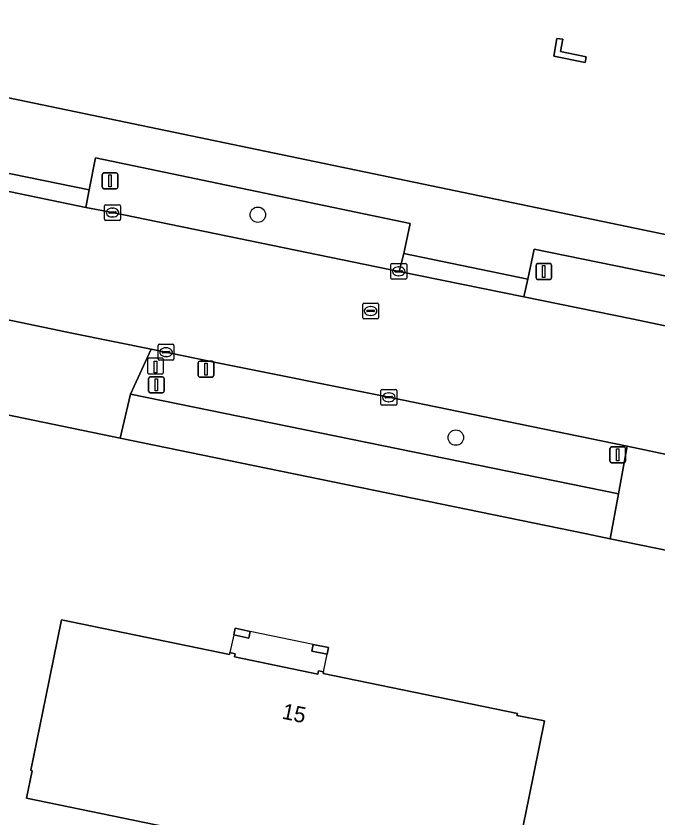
# Model space of a CAD drawing. Extents: x 157692 to 159674, y 381452 to 383291.
# Drawn here: x 158364.4 to 158405.2, y 382485.6 to 382536.5 of the extents above; entities that cross this region are included whole.
import ezdxf

# ---------------------------------------------------------------- set-up
doc = ezdxf.new("R2010")
doc.units = 0
for name, color, linetype in [('IMGEO_Berm_groen', 7, 'Continuous'), ('IMGEO_Boom', 7, 'Continuous'), ('IMGEO_Erf', 7, 'Continuous'), ('IMGEO_Kolk', 7, 'Continuous'), ('IMGEO_Lichtmast', 7, 'Continuous'), ('IMGEO_Paal', 7, 'Continuous'), ('IMGEO_Pand', 7, 'Continuous'), ('IMGEO_Pand_nummerreeks', 7, 'Continuous'), ('IMGEO_Pand_overbouw', 7, 'Continuous'), ('IMGEO_Rijbaan_lokaal_gesloten', 7, 'Continuous'), ('IMGEO_Rioolput', 7, 'Continuous'), ('IMGEO_Verkeersbordpaal', 7, 'Continuous'), ('IMGEO_Voetpad_open', 7, 'Continuous')]:
    doc.layers.add(name, color=color, linetype=linetype)

msp = doc.modelspace()

# ---------------------------------------------------------------- linework, layer by layer
at = {"layer": 'IMGEO_Berm_groen'}
for points in [[(158369.488, 382527.506), (158369.081, 382525.461), (158368.871, 382524.339), (158370.569, 382524.027), (158388.786, 382520.283), (158389.065, 382521.436), (158389.473, 382523.332)], [(158404.512, 382520.235), (158397.343, 382521.703), (158396.948, 382519.807), (158396.686, 382518.681), (158403.558, 382517.279), (158407.689, 382516.417), (158412.665, 382515.4), (158412.913, 382516.552), (158413.282, 382518.467)], [(158377.134, 382514.514), (158373.027, 382515.353), (158371.713, 382512.508), (158402.698, 382506.162), (158403.257, 382509.189), (158388.116, 382512.3)]]:
    msp.add_lwpolyline(points, close=True, dxfattribs=at)
at = {"layer": 'IMGEO_Boom'}
for centre in [(158379.802, 382523.889), (158392.375, 382509.739)]:
    msp.add_circle(centre, 0.489, dxfattribs=at)
at = {"layer": 'IMGEO_Erf'}
for points in [[(158195.722, 382566.191), (158274.782, 382549.891), (158311.051, 382542.412), (158311.095, 382542.581), (158321.419, 382540.176), (158391.337, 382525.614), (158405.273, 382522.711), (158421.57, 382519.396), (158421.623, 382519.691), (158430.232, 382517.917), (158430.22, 382517.771), (158448.226, 382514.066), (158448.261, 382514.179), (158456.419, 382512.52)], [(158458.989, 382487.647), (158450.596, 382489.334), (158438.61, 382491.745), (158439.424, 382495.671), (158432.629, 382497.066), (158418.401, 382499.986), (158418.333, 382500), (158413.381, 382501.016), (158406.934, 382502.34), (158402.173, 382503.317), (158400.677, 382503.624), (158376.192, 382508.649), (158371.058, 382509.707), (158361.312, 382511.716), (158360.284, 382511.928), (158352.753, 382513.48), (158347.768, 382514.508), (158288.641, 382526.697), (158286.766, 382527.066)], [(158373.941, 382485.022), (158365.117, 382486.844), (158365.476, 382488.584), (158365.374, 382488.618), (158366.329, 382493.284), (158367.332, 382498.182), (158378.002, 382495.978), (158378.024, 382496.095), (158378.362, 382496.022), (158378.316, 382495.816), (158383.616, 382494.731), (158383.66, 382494.936), (158383.968, 382494.871), (158383.944, 382494.755), (158396.285, 382492.228), (158396.258, 382492.108), (158398.014, 382491.755), (158397.009, 382486.858), (158379.374, 382401.003)]]:
    msp.add_lwpolyline(points, dxfattribs=at)
for points in [[(158400.65, 382533.911), (158400.599, 382533.552), (158398.59, 382533.958), (158398.798, 382535.087), (158399.167, 382535.031), (158399.017, 382534.257)], [(158378.273, 382497.212), (158378.361, 382497.637), (158379.322, 382497.439), (158379.234, 382497.013)], [(158383.239, 382496.185), (158383.323, 382496.612), (158384.284, 382496.422), (158384.2, 382495.995)]]:
    msp.add_lwpolyline(points, close=True, dxfattribs=at)
at = {"layer": 'IMGEO_Kolk'}
for p, q in [((158370.068, 382523.602), (158370.068, 382524.454)), ((158370.143, 382524.528), (158370.995, 382524.528)), ((158370.556, 382524.308), (158370.581, 382524.308)), ((158371.069, 382524.454), (158371.069, 382523.602)), ((158370.327, 382524.022), (158370.327, 382524.034)), ((158370.765, 382523.985), (158370.367, 382523.985)), ((158370.37, 382524.071), (158370.768, 382524.071)), ((158370.579, 382523.748), (158370.554, 382523.748)), ((158370.811, 382524.034), (158370.811, 382524.022)), ((158370.995, 382523.528), (158370.143, 382523.528)), ((158388.252, 382519.868), (158388.252, 382520.72)), ((158388.327, 382520.794), (158389.179, 382520.794)), ((158389.253, 382520.72), (158389.253, 382519.868)), ((158388.511, 382520.288), (158388.511, 382520.3)), ((158388.949, 382520.251), (158388.551, 382520.251)), ((158388.554, 382520.337), (158388.952, 382520.337)), ((158388.74, 382520.574), (158388.765, 382520.574)), ((158388.995, 382520.3), (158388.995, 382520.288)), ((158389.179, 382519.794), (158388.327, 382519.794)), ((158388.763, 382520.014), (158388.738, 382520.014)), ((158373.468, 382514.737), (158373.468, 382515.589)), ((158373.543, 382515.663), (158374.395, 382515.663)), ((158374.469, 382515.589), (158374.469, 382514.737)), ((158373.727, 382515.157), (158373.727, 382515.169)), ((158374.165, 382515.12), (158373.767, 382515.12)), ((158373.77, 382515.206), (158374.168, 382515.206)), ((158373.956, 382515.443), (158373.981, 382515.443)), ((158374.211, 382515.169), (158374.211, 382515.157)), ((158374.395, 382514.663), (158373.543, 382514.663)), ((158373.979, 382514.883), (158373.954, 382514.883)), ((158387.619, 382511.873), (158387.619, 382512.725)), ((158387.694, 382512.799), (158388.546, 382512.799)), ((158388.107, 382512.579), (158388.132, 382512.579)), ((158388.62, 382512.725), (158388.62, 382511.873)), ((158387.878, 382512.293), (158387.878, 382512.305)), ((158388.316, 382512.256), (158387.918, 382512.256)), ((158387.921, 382512.342), (158388.319, 382512.342)), ((158388.13, 382512.019), (158388.105, 382512.019)), ((158388.362, 382512.305), (158388.362, 382512.293)), ((158388.546, 382511.799), (158387.694, 382511.799))]:
    msp.add_line(p, q, dxfattribs=at)
for points in [[(158370.068, 382523.602), (158370.068, 382524.454)], [(158370.143, 382524.528), (158370.995, 382524.528)], [(158371.069, 382524.454), (158371.069, 382523.602)], [(158370.995, 382523.528), (158370.143, 382523.528)], [(158388.252, 382519.868), (158388.252, 382520.72)], [(158388.327, 382520.794), (158389.179, 382520.794)], [(158389.253, 382520.72), (158389.253, 382519.868)], [(158389.179, 382519.794), (158388.327, 382519.794)], [(158373.468, 382514.737), (158373.468, 382515.589)], [(158373.543, 382515.663), (158374.395, 382515.663)], [(158374.469, 382515.589), (158374.469, 382514.737)], [(158374.395, 382514.663), (158373.543, 382514.663)], [(158387.619, 382511.873), (158387.619, 382512.725)], [(158387.694, 382512.799), (158388.546, 382512.799)], [(158388.62, 382512.725), (158388.62, 382511.873)], [(158388.546, 382511.799), (158387.694, 382511.799)]]:
    msp.add_lwpolyline(points, dxfattribs=at)
for centre, radius, start, end in [((158370.145, 382524.452), 0.0765, 91.552, 178.448), ((158370.145, 382524.452), 0.0765, 91.552, 178.448), ((158370.993, 382524.452), 0.0765, 1.552, 88.448), ((158370.993, 382524.452), 0.0765, 1.552, 88.448), ((158370.367, 382524.031), 0.0403, 85.8775, 175.7526), ((158370.364, 382524.021), 0.0366, 178.938, 274.7102), ((158370.768, 382524.028), 0.043, 264.8664, 352.4533), ((158370.772, 382524.033), 0.0386, 1.7309, 96.639), ((158370.145, 382523.604), 0.0765, 181.552, 268.448), ((158370.145, 382523.604), 0.0765, 181.552, 268.448), ((158370.993, 382523.604), 0.0765, 271.552, 358.448), ((158370.993, 382523.604), 0.0765, 271.552, 358.448), ((158388.329, 382520.718), 0.0765, 91.552, 178.448), ((158388.329, 382520.718), 0.0765, 91.552, 178.448), ((158389.177, 382520.718), 0.0765, 1.552, 88.448), ((158389.177, 382520.718), 0.0765, 1.552, 88.448), ((158388.551, 382520.297), 0.0403, 85.8775, 175.7526), ((158388.548, 382520.287), 0.0366, 178.938, 274.7102), ((158388.952, 382520.294), 0.043, 264.8664, 352.4533), ((158388.956, 382520.299), 0.0386, 1.7309, 96.639), ((158388.329, 382519.87), 0.0765, 181.552, 268.448), ((158388.329, 382519.87), 0.0765, 181.552, 268.448), ((158389.177, 382519.87), 0.0765, 271.552, 358.448), ((158389.177, 382519.87), 0.0765, 271.552, 358.448), ((158373.545, 382515.587), 0.0765, 91.552, 178.448), ((158373.545, 382515.587), 0.0765, 91.552, 178.448), ((158374.393, 382515.587), 0.0765, 1.552, 88.448), ((158374.393, 382515.587), 0.0765, 1.552, 88.448), ((158373.767, 382515.166), 0.0403, 85.8775, 175.7526), ((158373.764, 382515.156), 0.0366, 178.938, 274.7102), ((158374.168, 382515.163), 0.043, 264.8664, 352.4533), ((158374.172, 382515.168), 0.0386, 1.7309, 96.639), ((158373.545, 382514.739), 0.0765, 181.552, 268.448), ((158373.545, 382514.739), 0.0765, 181.552, 268.448), ((158374.393, 382514.739), 0.0765, 271.552, 358.448), ((158374.393, 382514.739), 0.0765, 271.552, 358.448), ((158387.696, 382512.723), 0.0765, 91.552, 178.448), ((158387.696, 382512.723), 0.0765, 91.552, 178.448), ((158388.544, 382512.723), 0.0765, 1.552, 88.448), ((158388.544, 382512.723), 0.0765, 1.552, 88.448), ((158387.918, 382512.302), 0.0403, 85.8775, 175.7526), ((158387.915, 382512.292), 0.0366, 178.938, 274.7102), ((158388.319, 382512.299), 0.043, 264.8664, 352.4533), ((158388.323, 382512.304), 0.0386, 1.7309, 96.639), ((158387.696, 382511.875), 0.0765, 181.552, 268.448), ((158387.696, 382511.875), 0.0765, 181.552, 268.448), ((158388.544, 382511.875), 0.0765, 271.552, 358.448), ((158388.544, 382511.875), 0.0765, 271.552, 358.448)]:
    msp.add_arc(centre, radius, start, end, dxfattribs=at)
for centre, major_axis, ratio, start_param, end_param in [((158370.555, 382524.028), (-0.387, 0.002), 0.722429, 4.712389, 7.853982), ((158370.58, 382524.028), (-0.39, 0.002), 0.717154, 1.570796, 4.712389), ((158388.739, 382520.294), (-0.387, 0.002), 0.722429, 4.712389, 7.853982), ((158388.764, 382520.294), (-0.39, 0.002), 0.717154, 1.570796, 4.712389), ((158373.955, 382515.163), (-0.387, 0.002), 0.722429, 4.712389, 7.853982), ((158373.98, 382515.163), (-0.39, 0.002), 0.717154, 1.570796, 4.712389), ((158388.106, 382512.299), (-0.387, 0.002), 0.722429, 4.712389, 7.853982), ((158388.131, 382512.299), (-0.39, 0.002), 0.717154, 1.570796, 4.712389)]:
    msp.add_ellipse(centre, major_axis=major_axis, ratio=ratio, start_param=start_param, end_param=end_param, dxfattribs=at)
at = {"layer": 'IMGEO_Lichtmast'}
for p, q in [((158376.009, 382513.683), (158376.009, 382514.483)), ((158376.009, 382514.483), (158376.009, 382513.683)), ((158376.109, 382514.583), (158376.899, 382514.583)), ((158376.899, 382514.583), (158376.109, 382514.583)), ((158376.999, 382514.483), (158376.999, 382513.683)), ((158376.999, 382513.683), (158376.999, 382514.483)), ((158376.899, 382513.583), (158376.109, 382513.583)), ((158376.109, 382513.583), (158376.899, 382513.583)), ((158402.165, 382508.245), (158402.165, 382509.045)), ((158402.165, 382509.045), (158402.165, 382508.245)), ((158402.265, 382509.145), (158403.055, 382509.145)), ((158403.055, 382509.145), (158402.265, 382509.145)), ((158403.155, 382509.045), (158403.155, 382508.245)), ((158403.155, 382508.245), (158403.155, 382509.045)), ((158403.055, 382508.145), (158402.265, 382508.145)), ((158402.265, 382508.145), (158403.055, 382508.145))]:
    msp.add_line(p, q, dxfattribs=at)
for points in [[(158376.429, 382514.458), (158376.579, 382514.458), (158376.579, 382513.708), (158376.429, 382513.708), (158376.429, 382514.458)], [(158402.585, 382509.02), (158402.735, 382509.02), (158402.735, 382508.27), (158402.585, 382508.27), (158402.585, 382509.02)]]:
    msp.add_lwpolyline(points, dxfattribs=at)
for centre, start, end in [((158376.109, 382514.483), 90, 180), ((158376.109, 382514.483), 90, 180), ((158376.899, 382514.483), 0, 90), ((158376.899, 382514.483), 360, 90), ((158376.109, 382513.683), 180, 270), ((158376.109, 382513.683), 180, 270), ((158376.899, 382513.683), 270, 0), ((158376.899, 382513.683), 270, 0), ((158402.265, 382509.045), 90, 180), ((158402.265, 382509.045), 90, 180), ((158403.055, 382509.045), 0, 90), ((158403.055, 382509.045), 360, 90), ((158402.265, 382508.245), 180, 270), ((158402.265, 382508.245), 180, 270), ((158403.055, 382508.245), 270, 0), ((158403.055, 382508.245), 270, 0)]:
    msp.add_arc(centre, 0.1, start, end, dxfattribs=at)
at = {"layer": 'IMGEO_Paal'}
for p, q in [((158372.8, 382514.696), (158372.8, 382513.855)), ((158372.8, 382514.696), (158372.8, 382513.855)), ((158373.716, 382514.78), (158372.875, 382514.78)), ((158373.716, 382514.78), (158372.875, 382514.78)), ((158373.8, 382513.864), (158373.8, 382514.705)), ((158373.8, 382513.864), (158373.8, 382514.705)), ((158372.884, 382513.78), (158373.725, 382513.78)), ((158372.884, 382513.78), (158373.725, 382513.78))]:
    msp.add_line(p, q, dxfattribs=at)
msp.add_lwpolyline([(158373.215, 382514.593), (158373.375, 382514.593), (158373.375, 382513.86), (158373.215, 382513.86), (158373.215, 382514.593)], dxfattribs=at)
for centre, start, end in [((158372.878, 382514.702), 92.4484, 184.2845), ((158372.878, 382514.702), 92.4484, 184.2845), ((158373.722, 382514.702), 2.4484, 94.2845), ((158373.722, 382514.702), 2.4484, 94.2845), ((158372.878, 382513.858), 182.4484, 274.2845), ((158372.878, 382513.858), 182.4484, 274.2845), ((158373.722, 382513.858), 272.4484, 4.2845), ((158373.722, 382513.858), 272.4484, 4.2845)]:
    msp.add_arc(centre, 0.0779, start, end, dxfattribs=at)
at = {"layer": 'IMGEO_Pand'}
for points in [[(158400.599, 382533.552), (158400.65, 382533.911), (158399.017, 382534.257), (158399.167, 382535.031), (158398.798, 382535.087), (158398.59, 382533.958)], [(158378.361, 382497.637), (158378.273, 382497.212), (158379.234, 382497.013), (158379.322, 382497.439)], [(158384.284, 382496.422), (158383.323, 382496.612), (158383.239, 382496.185), (158384.2, 382495.995)]]:
    msp.add_lwpolyline(points, close=True, dxfattribs=at)
msp.add_lwpolyline([(158379.374, 382401.003), (158397.009, 382486.858), (158398.014, 382491.755), (158396.258, 382492.108), (158396.285, 382492.228), (158383.944, 382494.755), (158383.968, 382494.871), (158383.66, 382494.936), (158383.616, 382494.731), (158378.316, 382495.816), (158378.362, 382496.022), (158378.024, 382496.095), (158378.002, 382495.978), (158367.332, 382498.182), (158366.329, 382493.284), (158365.374, 382488.618), (158365.476, 382488.584), (158365.117, 382486.844), (158373.941, 382485.022)], dxfattribs=at)
at = {"layer": 'IMGEO_Pand_overbouw'}
msp.add_lwpolyline([(158379.322, 382497.439), (158379.234, 382497.013), (158378.273, 382497.212), (158378.024, 382496.095), (158378.362, 382496.022), (158378.316, 382495.816), (158383.616, 382494.731), (158383.66, 382494.936), (158383.968, 382494.871), (158384.2, 382495.995), (158383.239, 382496.185), (158383.323, 382496.612)], close=True, dxfattribs=at)
at = {"layer": 'IMGEO_Rijbaan_lokaal_gesloten'}
for points in [[(158455.234, 382506.703), (158447.039, 382508.382), (158446.823, 382508.402), (158441.115, 382509.579), (158429.075, 382512.06), (158420.38, 382513.822), (158412.665, 382515.4), (158407.689, 382516.417), (158403.558, 382517.279), (158396.686, 382518.681), (158388.786, 382520.283), (158370.569, 382524.027), (158368.871, 382524.339), (158360.924, 382525.998), (158349.553, 382528.338), (158339.525, 382530.385), (158331.802, 382531.993)], [(158326.867, 382524.85), (158347.973, 382520.508), (158348.728, 382520.358), (158359.412, 382518.151), (158360.882, 382517.848), (158368.095, 382516.36), (158373.027, 382515.353), (158377.134, 382514.514), (158388.116, 382512.3), (158403.257, 382509.189), (158406.163, 382508.592), (158408.127, 382508.192), (158414.605, 382506.871), (158419.699, 382505.833), (158426.214, 382504.505), (158433.869, 382502.92), (158436.477, 382502.38), (158441.03, 382501.451), (158447.261, 382500.179), (158448.135, 382500), (158466.8, 382496.177)]]:
    msp.add_lwpolyline(points, dxfattribs=at)
at = {"layer": 'IMGEO_Rioolput'}
for p, q in [((158386.462, 382517.353), (158386.462, 382518.205)), ((158386.537, 382518.279), (158387.389, 382518.279)), ((158386.95, 382518.059), (158386.975, 382518.059)), ((158387.463, 382518.205), (158387.463, 382517.353)), ((158386.721, 382517.773), (158386.721, 382517.785)), ((158387.159, 382517.736), (158386.761, 382517.736)), ((158386.764, 382517.822), (158387.162, 382517.822)), ((158387.205, 382517.785), (158387.205, 382517.773)), ((158387.389, 382517.279), (158386.537, 382517.279)), ((158386.973, 382517.499), (158386.948, 382517.499))]:
    msp.add_line(p, q, dxfattribs=at)
for points in [[(158386.462, 382517.353), (158386.462, 382518.205)], [(158386.537, 382518.279), (158387.389, 382518.279)], [(158387.463, 382518.205), (158387.463, 382517.353)], [(158387.389, 382517.279), (158386.537, 382517.279)]]:
    msp.add_lwpolyline(points, dxfattribs=at)
for centre, radius, start, end in [((158386.539, 382518.203), 0.0765, 91.552, 178.448), ((158386.539, 382518.203), 0.0765, 91.552, 178.448), ((158387.387, 382518.203), 0.0765, 1.552, 88.448), ((158387.387, 382518.203), 0.0765, 1.552, 88.448), ((158386.761, 382517.782), 0.0403, 85.8775, 175.7526), ((158386.758, 382517.772), 0.0366, 178.938, 274.7102), ((158387.162, 382517.779), 0.043, 264.8664, 352.4533), ((158387.166, 382517.784), 0.0386, 1.7309, 96.639), ((158386.539, 382517.355), 0.0765, 181.552, 268.448), ((158386.539, 382517.355), 0.0765, 181.552, 268.448), ((158387.387, 382517.355), 0.0765, 271.552, 358.448), ((158387.387, 382517.355), 0.0765, 271.552, 358.448)]:
    msp.add_arc(centre, radius, start, end, dxfattribs=at)
for centre, major_axis, ratio, start_param, end_param in [((158386.949, 382517.779), (-0.387, 0.002), 0.722429, 4.712389, 7.853982), ((158386.974, 382517.779), (-0.39, 0.002), 0.717154, 1.570796, 4.712389)]:
    msp.add_ellipse(centre, major_axis=major_axis, ratio=ratio, start_param=start_param, end_param=end_param, dxfattribs=at)
at = {"layer": 'IMGEO_Verkeersbordpaal'}
for p, q in [((158369.921, 382525.643), (158369.921, 382526.443)), ((158369.921, 382526.443), (158369.921, 382525.643)), ((158370.021, 382526.543), (158370.811, 382526.543)), ((158370.811, 382526.543), (158370.021, 382526.543)), ((158370.911, 382526.443), (158370.911, 382525.643)), ((158370.911, 382525.643), (158370.911, 382526.443)), ((158370.811, 382525.543), (158370.021, 382525.543)), ((158370.021, 382525.543), (158370.811, 382525.543)), ((158397.468, 382519.884), (158397.468, 382520.684)), ((158397.468, 382520.684), (158397.468, 382519.884)), ((158397.568, 382520.784), (158398.358, 382520.784)), ((158398.358, 382520.784), (158397.568, 382520.784)), ((158398.458, 382520.684), (158398.458, 382519.884)), ((158398.458, 382519.884), (158398.458, 382520.684)), ((158398.358, 382519.784), (158397.568, 382519.784)), ((158397.568, 382519.784), (158398.358, 382519.784)), ((158372.862, 382512.692), (158372.862, 382513.492)), ((158372.862, 382513.492), (158372.862, 382512.692)), ((158372.962, 382513.592), (158373.752, 382513.592)), ((158373.752, 382513.592), (158372.962, 382513.592)), ((158373.852, 382513.492), (158373.852, 382512.692)), ((158373.852, 382512.692), (158373.852, 382513.492)), ((158373.752, 382512.592), (158372.962, 382512.592)), ((158372.962, 382512.592), (158373.752, 382512.592))]:
    msp.add_line(p, q, dxfattribs=at)
for points in [[(158370.341, 382526.418), (158370.491, 382526.418), (158370.491, 382525.668), (158370.341, 382525.668), (158370.341, 382526.418)], [(158397.888, 382520.659), (158398.038, 382520.659), (158398.038, 382519.909), (158397.888, 382519.909), (158397.888, 382520.659)], [(158373.282, 382513.467), (158373.432, 382513.467), (158373.432, 382512.717), (158373.282, 382512.717), (158373.282, 382513.467)]]:
    msp.add_lwpolyline(points, dxfattribs=at)
for centre, start, end in [((158370.021, 382526.443), 90, 180), ((158370.021, 382526.443), 90, 180), ((158370.811, 382526.443), 0, 90), ((158370.811, 382526.443), 360, 90), ((158370.021, 382525.643), 180, 270), ((158370.021, 382525.643), 180, 270), ((158370.811, 382525.643), 270, 0), ((158370.811, 382525.643), 270, 0), ((158397.568, 382520.684), 90, 180), ((158397.568, 382520.684), 90, 180), ((158398.358, 382520.684), 0, 90), ((158398.358, 382520.684), 360, 90), ((158397.568, 382519.884), 180, 270), ((158397.568, 382519.884), 180, 270), ((158398.358, 382519.884), 270, 0), ((158398.358, 382519.884), 270, 0), ((158372.962, 382513.492), 90, 180), ((158372.962, 382513.492), 90, 180), ((158373.752, 382513.492), 0, 90), ((158373.752, 382513.492), 360, 90), ((158372.962, 382512.692), 180, 270), ((158372.962, 382512.692), 180, 270), ((158373.752, 382512.692), 270, 0), ((158373.752, 382512.692), 270, 0)]:
    msp.add_arc(centre, 0.1, start, end, dxfattribs=at)
at = {"layer": 'IMGEO_Voetpad_open'}
for points in [[(158430.22, 382517.771), (158430.232, 382517.917), (158421.623, 382519.691), (158421.57, 382519.396), (158405.273, 382522.711), (158391.337, 382525.614), (158321.419, 382540.176), (158311.095, 382542.581), (158311.051, 382542.412), (158274.782, 382549.891), (158195.722, 382566.191)], [(158332.059, 382533.173), (158339.75, 382531.581), (158340.165, 382533.618), (158361.667, 382529.148), (158361.181, 382527.088), (158369.081, 382525.461), (158369.488, 382527.506), (158389.473, 382523.332), (158389.065, 382521.436), (158396.948, 382519.807), (158397.343, 382521.703), (158404.512, 382520.235), (158413.282, 382518.467), (158412.913, 382516.552), (158429.271, 382513.144), (158429.668, 382515.105), (158441.735, 382512.608), (158441.325, 382510.606), (158447.212, 382509.403), (158455.416, 382507.727)]]:
    msp.add_lwpolyline(points, dxfattribs=at)
for points in [[(158369.081, 382525.461), (158361.181, 382527.088), (158360.924, 382525.998), (158368.871, 382524.339)], [(158396.948, 382519.807), (158389.065, 382521.436), (158388.786, 382520.283), (158396.686, 382518.681)], [(158360.691, 382514.764), (158360.284, 382511.928), (158361.312, 382511.716), (158371.058, 382509.707), (158371.713, 382512.508), (158373.027, 382515.353), (158368.095, 382516.36), (158360.882, 382517.848), (158360.631, 382516.626)], [(158371.713, 382512.508), (158371.058, 382509.707), (158376.192, 382508.649), (158400.677, 382503.624), (158402.173, 382503.317), (158402.698, 382506.162)], [(158419.699, 382505.833), (158414.605, 382506.871), (158408.127, 382508.192), (158406.163, 382508.592), (158403.257, 382509.189), (158402.698, 382506.162), (158402.173, 382503.317), (158406.934, 382502.34), (158413.381, 382501.016), (158418.333, 382500), (158418.401, 382499.986), (158419.025, 382502.796)]]:
    msp.add_lwpolyline(points, close=True, dxfattribs=at)

# ---------------------------------------------------------------- texts
at = {"layer": 'IMGEO_Pand_nummerreeks'}
msp.add_text('15', height=1, rotation=348.1692, dxfattribs=at).set_placement((158381.28, 382491.909))

doc.saveas('drawing.dxf')
